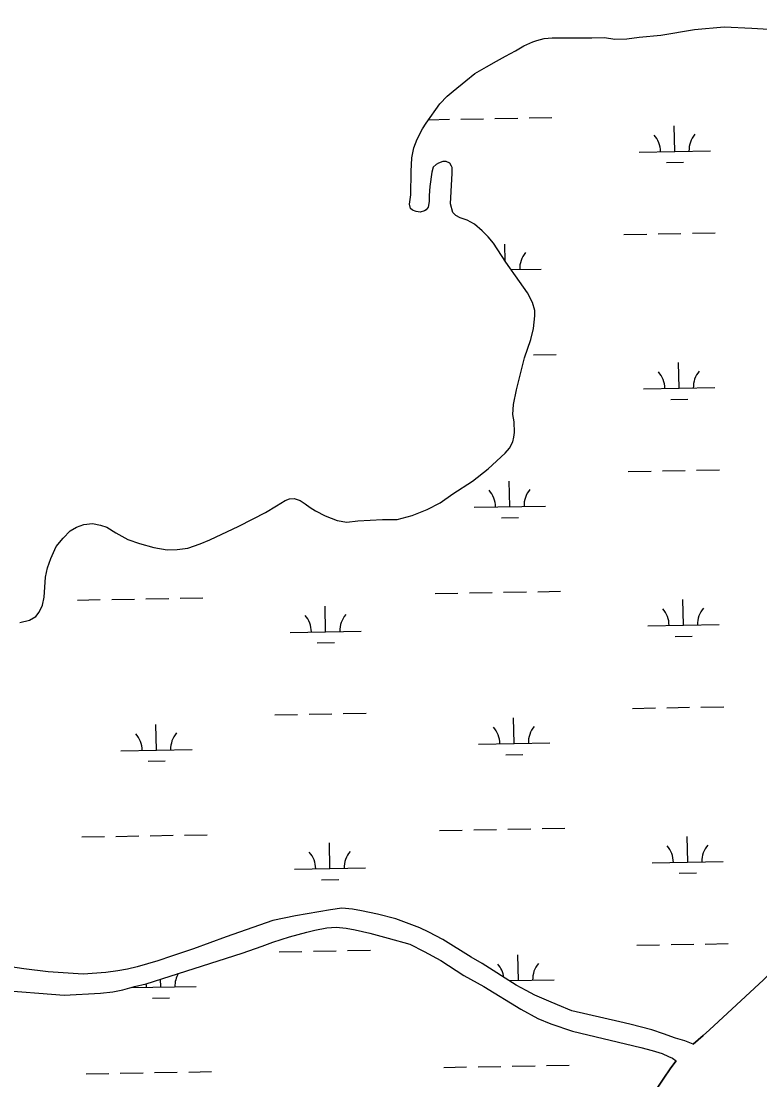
# Model space of a CAD drawing. Extents: x 3957609 to 3995875, y 234277 to 260273.
# Drawn here: x 3973967 to 3975003, y 253459 to 254945 of the extents above; entities that cross this region are included whole.
import ezdxf

# ---------------------------------------------------------------- set-up
doc = ezdxf.new("R2010")
doc.units = 0
for name, color, linetype in [('V-GRID-MAJR', 7, 'Continuous'), ('V-TOPO-SHOR', 7, 'Continuous'), ('V-WETL-SWMP', 7, 'Continuous')]:
    doc.layers.add(name, color=color, linetype=linetype)

msp = doc.modelspace()

# ---------------------------------------------------------------- linework, layer by layer
at = {"layer": 'V-GRID-MAJR'}
msp.add_spline([(3961591.061, 254847.703), (3966908.859, 254947.105), (3972226.642, 255047.279), (3977544.411, 255148.228), (3982862.165, 255249.95), (3988179.905, 255352.445), (3993497.629, 255455.714), (3993497.63, 255455.714)], degree=3, dxfattribs=at)
at = {"layer": 'V-TOPO-SHOR'}
for points in [[(3974516.097, 254679.708), (3974513.34, 254682.062), (3974512.152, 254687.956), (3974513.703, 254701.321), (3974514.438, 254733.944), (3974515.191, 254753.205), (3974518.315, 254766.965), (3974523.011, 254779.155), (3974530.455, 254793.71), (3974535.551, 254801.974), (3974554.374, 254828.729), (3974564.966, 254839.751), (3974573.209, 254846.84), (3974590.873, 254861.409), (3974603.827, 254871.649), (3974619.926, 254880.715), (3974634.061, 254888.991), (3974646.628, 254896.088), (3974660.765, 254903.577), (3974672.545, 254910.278), (3974685.112, 254915.802), (3974690.613, 254917.774), (3974700.826, 254920.543), (3974712.223, 254921.739), (3974731.876, 254921.379), (3974767.642, 254921.436), (3974785.72, 254921.86), (3974800.267, 254919.916), (3974817.167, 254920.336), (3974834.063, 254922.722), (3974864.715, 254925.524), (3974911.867, 254933.46), (3974953.523, 254937.064), (3974992.435, 254935.162), (3975016.02, 254933.628)], [(3973965.602, 254100.665), (3973978.96, 254104.224), (3973987.598, 254108.955), (3973992.304, 254115.251), (3973997.007, 254125.085), (3973999.739, 254136.487), (3974001.266, 254164.395), (3974003.996, 254177.371), (3974008.69, 254190.74), (3974016.526, 254207.259), (3974026.332, 254219.066), (3974036.142, 254229.302), (3974044.78, 254234.424), (3974055.385, 254238.373), (3974067.173, 254239.571), (3974078.576, 254237.623), (3974087.227, 254234.494), (3974100.209, 254226.654), (3974116.733, 254217.247), (3974133.25, 254211.771), (3974153.304, 254205.91), (3974172.174, 254202.795), (3974185.928, 254203.21), (3974200.862, 254205.199), (3974218.539, 254211.124), (3974231.894, 254216.647), (3974248.779, 254224.927), (3974271.559, 254235.577), (3974292.766, 254246.223), (3974310.043, 254255.291), (3974325.358, 254264.356), (3974337.53, 254272.236), (3974343.815, 254274.604), (3974350.102, 254275.007), (3974358.753, 254272.269), (3974365.837, 254267.565), (3974372.919, 254262.074), (3974380.394, 254257.37), (3974393.768, 254250.71), (3974410.68, 254244.056), (3974424.045, 254241.719), (3974439.766, 254243.316), (3974473.955, 254245.336), (3974494.787, 254245.371), (3974515.609, 254250.906), (3974536.818, 254259.195), (3974554.884, 254268.656), (3974572.943, 254281.262), (3974600.427, 254298.993), (3974622.408, 254316.322), (3974646.347, 254338.37), (3974652.231, 254345.454), (3974656.934, 254354.502), (3974658.494, 254361.185), (3974659.27, 254367.476), (3974658.855, 254382.41), (3974656.872, 254392.626), (3974658.029, 254406.778), (3974662.32, 254427.616), (3974673.252, 254472.439), (3974682.251, 254498), (3974686.154, 254513.728), (3974688.092, 254531.419), (3974688.08, 254538.886), (3974684.524, 254549.886), (3974677.428, 254563.63), (3974666.397, 254579.725), (3974647.095, 254606.421), (3974629.759, 254633.12), (3974622.275, 254642.146), (3974614.007, 254650.78), (3974603.382, 254659.804), (3974592.762, 254665.682), (3974583.322, 254668.811), (3974577.029, 254672.338), (3974572.699, 254676.262), (3974569.535, 254688.439), (3974570.686, 254705.736), (3974571.823, 254731.678), (3974571.81, 254739.539), (3974571.022, 254741.503), (3974568.657, 254745.822), (3974563.545, 254747.78), (3974558.826, 254747.772), (3974552.543, 254745.795), (3974549.401, 254743.825), (3974545.477, 254739.889), (3974543.523, 254732.811), (3974540.411, 254712.761), (3974539.645, 254700.182), (3974539.659, 254691.931), (3974538.098, 254684.067), (3974535.354, 254680.132), (3974532.999, 254678.949), (3974527.107, 254676.974), (3974521.602, 254677.751), (3974516.097, 254679.708)], [(3974910.232, 253508.707), (3974923.856, 253521.095), (3974932.902, 253528.986), (3975008.802, 253599.214), (3975085.088, 253675.746), (3975153.909, 253739.662), (3975246.332, 253823.309), (3975327.746, 253893.942), (3975434.721, 253989.821), (3975509.057, 254053.352), (3975608.176, 254136.222), (3975697.072, 254208.441), (3975795.796, 254291.705), (3975857.549, 254342.216), (3975970.048, 254431.804), (3976039.278, 254486.662), (3976135.647, 254565.59), (3976181.215, 254604.434)], [(3974807.208, 253539.984), (3974739.581, 253555.596), (3974719.522, 253563.817), (3974707.722, 253569.301), (3974688.057, 253577.524), (3974675.863, 253584.184), (3974661.701, 253591.631), (3974614.096, 253621.816), (3974598.361, 253630.831), (3974559.017, 253655.528), (3974539.348, 253666.108), (3974526.761, 253671.984), (3974492.94, 253684.901), (3974466.99, 253691.147), (3974444.578, 253695.827), (3974431.998, 253698.165), (3974417.059, 253699.714), (3974401.341, 253697.33), (3974352.226, 253688.997), (3974320.4, 253682.263), (3974254.801, 253659.362), (3974208.843, 253642.779), (3974178.203, 253632.513), (3974158.954, 253625.799), (3974129.885, 253617.499), (3974116.528, 253613.939), (3974102.773, 253611.56), (3974085.877, 253609.174), (3974054.045, 253607.156), (3974005.305, 253610.222), (3973971.103, 253614.49), (3973949.087, 253617.599)], [(3974142.527, 253593.545), (3974277.269, 253636.603), (3974305.552, 253646.474), (3974320.478, 253652.002), (3974343.655, 253659.505), (3974368.014, 253666.227), (3974379.014, 253668.996), (3974395.91, 253672.166), (3974409.271, 253672.975), (3974423.029, 253671.818), (3974436.003, 253669.088), (3974456.449, 253664.404), (3974482.006, 253657.765), (3974512.677, 253649.167), (3974532.739, 253638.98), (3974555.949, 253626.047), (3974588.211, 253605.268), (3974616.141, 253589.593), (3974668.073, 253557.841), (3974692.069, 253544.91), (3974710.552, 253537.471), (3974740.834, 253526.908), (3974836.77, 253504.267), (3974852.499, 253499.968), (3974866.657, 253495.667), (3974875.31, 253491.358), (3974880.817, 253489.009), (3974885.947, 253485.544)], [(3973932.271, 253584.95), (3974027.79, 253577.637), (3974078.484, 253580.471), (3974095.775, 253582.071), (3974109.921, 253585.239), (3974126.42, 253589.589), (3974142.527, 253593.545)], [(3974910.232, 253508.707), (3974898.434, 253513.403), (3974885.064, 253517.313), (3974868.547, 253523.182), (3974852.032, 253528.659), (3974820.968, 253536.863), (3974807.208, 253539.984)], [(3973979.23, 252152.886), (3974000.06, 252180.096), (3974049.964, 252252.646), (3974100.248, 252332.287), (3974148.167, 252413.498), (3974216.118, 252529.796), (3974278.555, 252644.115), (3974354.387, 252758.455), (3974418.043, 252851.115), (3974489.952, 252954.422), (3974579.945, 253077.845), (3974654.226, 253175.248), (3974732.447, 253273.443), (3974818.914, 253386.62), (3974868.027, 253459.563), (3974878.636, 253475.728), (3974885.947, 253485.544)]]:
    msp.add_lwpolyline(points, dxfattribs=at)
at = {"layer": 'V-WETL-SWMP'}
for p, q in [((3974538.868, 254806.688), (3974567.97, 254807.218)), ((3974583.968, 254807.509), (3974615.963, 254808.09)), ((3974631.96, 254808.381), (3974663.955, 254808.963)), ((3974679.952, 254809.254), (3974711.947, 254809.836)), ((3974884.157, 254762.216), (3974883.502, 254798.211)), ((3974834.165, 254761.307), (3974934.149, 254763.125)), ((3974872.439, 254746.57), (3974896.435, 254747.006)), ((3974812.86, 254645.469), (3974844.854, 254646.051)), ((3974860.852, 254646.342), (3974892.846, 254646.923)), ((3974908.844, 254647.214), (3974940.838, 254647.796)), ((3974646.46, 254607.399), (3974646.013, 254632.003)), ((3974654.52, 254596.152), (3974696.659, 254596.918)), ((3974686, 254476.634), (3974717.995, 254477.216)), ((3974890.205, 254429.596), (3974889.55, 254465.591)), ((3974840.213, 254428.687), (3974940.197, 254430.505)), ((3974878.487, 254413.95), (3974902.483, 254414.386)), ((3974818.908, 254312.849), (3974850.902, 254313.431)), ((3974866.9, 254313.722), (3974898.894, 254314.303)), ((3974914.892, 254314.594), (3974946.886, 254315.176)), ((3974652.715, 254263.389), (3974652.061, 254299.383)), ((3974602.724, 254262.48), (3974702.707, 254264.298)), ((3974640.998, 254247.743), (3974664.994, 254248.179)), ((3974644.056, 254143.141), (3974676.051, 254143.723)), ((3974692.048, 254144.014), (3974724.043, 254144.596)), ((3974046.247, 254132.271), (3974078.242, 254132.853)), ((3974094.239, 254133.144), (3974126.234, 254133.726)), ((3974142.231, 254134.016), (3974174.226, 254134.598)), ((3974190.223, 254134.889), (3974222.218, 254135.471)), ((3974548.072, 254141.396), (3974580.067, 254141.978)), ((3974596.064, 254142.268), (3974628.059, 254142.85)), ((3974896.253, 254096.976), (3974895.599, 254132.97)), ((3974394.428, 254087.852), (3974393.773, 254123.846)), ((3974344.436, 254086.943), (3974444.42, 254088.761)), ((3974846.261, 254096.067), (3974946.245, 254097.885)), ((3974382.71, 254072.205), (3974406.706, 254072.641)), ((3974884.536, 254081.33), (3974908.532, 254081.766)), ((3974824.956, 253980.229), (3974856.95, 253980.811)), ((3974872.948, 253981.102), (3974904.942, 253981.683)), ((3974920.94, 253981.974), (3974952.935, 253982.556)), ((3974323.131, 253971.104), (3974355.125, 253971.686)), ((3974371.123, 253971.977), (3974403.117, 253972.559)), ((3974419.115, 253972.85), (3974451.109, 253973.431)), ((3974658.763, 253930.769), (3974658.109, 253966.763)), ((3974156.938, 253921.645), (3974156.284, 253957.639)), ((3974106.947, 253920.736), (3974206.93, 253922.554)), ((3974608.772, 253929.86), (3974708.755, 253931.678)), ((3974145.221, 253905.998), (3974169.217, 253906.434)), ((3974647.046, 253915.123), (3974671.042, 253915.559)), ((3974148.279, 253801.396), (3974180.274, 253801.978)), ((3974196.271, 253802.269), (3974228.266, 253802.851)), ((3974554.12, 253808.776), (3974586.115, 253809.358)), ((3974602.112, 253809.648), (3974634.107, 253810.23)), ((3974650.104, 253810.521), (3974682.099, 253811.103)), ((3974698.096, 253811.394), (3974730.091, 253811.976)), ((3974052.295, 253799.651), (3974084.29, 253800.233)), ((3974100.287, 253800.524), (3974132.282, 253801.105)), ((3974400.476, 253755.232), (3974399.822, 253791.226)), ((3974902.301, 253764.356), (3974901.647, 253800.35)), ((3974852.309, 253763.447), (3974952.293, 253765.265)), ((3974350.484, 253754.323), (3974450.468, 253756.141)), ((3974890.584, 253748.71), (3974914.58, 253749.146)), ((3974388.759, 253739.585), (3974412.755, 253740.021)), ((3974329.179, 253638.484), (3974361.173, 253639.066)), ((3974377.171, 253639.357), (3974409.165, 253639.939)), ((3974425.163, 253640.23), (3974457.158, 253640.811)), ((3974831.004, 253647.609), (3974862.998, 253648.191)), ((3974878.996, 253648.482), (3974910.991, 253649.063)), ((3974926.988, 253649.354), (3974958.983, 253649.936)), ((3974664.811, 253598.149), (3974664.157, 253634.143)), ((3974162.986, 253589.025), (3974162.786, 253600.019)), ((3974651.793, 253597.913), (3974714.803, 253599.058)), ((3974121.412, 253588.269), (3974212.978, 253589.934)), ((3974151.269, 253573.378), (3974175.265, 253573.814)), ((3974560.168, 253476.156), (3974592.163, 253476.738)), ((3974608.16, 253477.028), (3974640.155, 253477.61)), ((3974656.152, 253477.901), (3974688.147, 253478.483)), ((3974704.144, 253478.774), (3974736.139, 253479.355)), ((3974058.343, 253467.031), (3974090.338, 253467.613)), ((3974106.335, 253467.904), (3974138.33, 253468.485)), ((3974154.327, 253468.776), (3974186.322, 253469.358)), ((3974202.319, 253469.649), (3974234.314, 253470.231))]:
    msp.add_line(p, q, dxfattribs=at)
for points in [[(3974516.096, 254679.708), (3974513.341, 254682.061), (3974512.153, 254687.955), (3974513.703, 254701.321), (3974514.437, 254733.944), (3974515.192, 254753.204), (3974518.314, 254766.965), (3974523.01, 254779.156), (3974530.455, 254793.711), (3974535.551, 254801.973), (3974554.373, 254828.729), (3974564.967, 254839.751), (3974573.21, 254846.839), (3974590.873, 254861.41), (3974603.826, 254871.65), (3974619.926, 254880.716), (3974634.062, 254888.992), (3974646.628, 254896.087), (3974660.765, 254903.577), (3974672.545, 254910.278), (3974685.113, 254915.801), (3974690.613, 254917.775), (3974700.827, 254920.543), (3974712.223, 254921.74), (3974731.876, 254921.379), (3974767.642, 254921.436), (3974785.721, 254921.859), (3974800.266, 254919.917), (3974817.166, 254920.337), (3974834.062, 254922.723), (3974864.715, 254925.523), (3974911.866, 254933.46), (3974953.522, 254937.064), (3974992.435, 254935.162), (3975016.02, 254933.628)], [(3973965.602, 254100.666), (3973978.96, 254104.225), (3973987.599, 254108.955), (3973992.305, 254115.251), (3973997.006, 254125.085), (3973999.739, 254136.487), (3974001.266, 254164.395), (3974003.996, 254177.37), (3974008.691, 254190.74), (3974016.525, 254207.26), (3974026.332, 254219.067), (3974036.141, 254229.302), (3974044.78, 254234.425), (3974055.385, 254238.373), (3974067.174, 254239.571), (3974078.576, 254237.624), (3974087.227, 254234.494), (3974100.21, 254226.654), (3974116.733, 254217.248), (3974133.249, 254211.772), (3974153.303, 254205.909), (3974172.174, 254202.795), (3974185.929, 254203.21), (3974200.862, 254205.199), (3974218.539, 254211.124), (3974231.893, 254216.648), (3974248.78, 254224.928), (3974271.559, 254235.577), (3974292.766, 254246.223), (3974310.044, 254255.291), (3974325.358, 254264.355), (3974337.53, 254272.236), (3974343.814, 254274.604), (3974350.102, 254275.007), (3974358.753, 254272.27), (3974365.836, 254267.565), (3974372.919, 254262.074), (3974380.394, 254257.37), (3974393.768, 254250.71), (3974410.679, 254244.055), (3974424.046, 254241.719), (3974439.765, 254243.316), (3974473.956, 254245.336), (3974494.787, 254245.37), (3974515.609, 254250.906), (3974536.819, 254259.194), (3974554.883, 254268.656), (3974572.943, 254281.262), (3974600.427, 254298.993), (3974622.409, 254316.322), (3974646.348, 254338.37), (3974652.232, 254345.455), (3974656.934, 254354.502), (3974658.495, 254361.186), (3974659.271, 254367.476), (3974658.854, 254382.411), (3974656.873, 254392.626), (3974658.029, 254406.777), (3974662.319, 254427.615), (3974673.251, 254472.439), (3974682.25, 254498), (3974686.155, 254513.728), (3974688.091, 254531.418), (3974688.079, 254538.885), (3974684.524, 254549.885), (3974677.428, 254563.629), (3974666.397, 254579.726), (3974647.095, 254606.421), (3974629.758, 254633.12), (3974622.276, 254642.147), (3974614.008, 254650.781), (3974603.382, 254659.803), (3974592.761, 254665.682), (3974583.323, 254668.811), (3974577.028, 254672.338), (3974572.699, 254676.261), (3974569.535, 254688.44), (3974570.686, 254705.736), (3974571.823, 254731.678), (3974571.811, 254739.539), (3974571.021, 254741.503), (3974568.656, 254745.822), (3974563.544, 254747.779), (3974558.827, 254747.771), (3974552.542, 254745.796), (3974549.401, 254743.826), (3974545.477, 254739.889), (3974543.523, 254732.811), (3974540.411, 254712.762), (3974539.645, 254700.183), (3974539.659, 254691.93), (3974538.099, 254684.066), (3974535.354, 254680.132), (3974532.998, 254678.949), (3974527.106, 254676.974), (3974521.602, 254677.751), (3974516.096, 254679.708)], [(3974807.208, 253539.984), (3974739.58, 253555.596), (3974719.522, 253563.817), (3974707.722, 253569.301), (3974688.057, 253577.523), (3974675.863, 253584.185), (3974661.701, 253591.63), (3974614.096, 253621.816), (3974598.36, 253630.831), (3974559.016, 253655.529), (3974539.348, 253666.109), (3974526.761, 253671.984), (3974492.939, 253684.9), (3974466.989, 253691.146), (3974444.578, 253695.827), (3974431.997, 253698.165), (3974417.06, 253699.713), (3974401.342, 253697.329), (3974352.226, 253688.996), (3974320.401, 253682.263), (3974254.801, 253659.361), (3974208.843, 253642.78), (3974178.203, 253632.512), (3974158.955, 253625.799), (3974129.884, 253617.498), (3974116.527, 253613.94), (3974102.774, 253611.559), (3974085.877, 253609.174), (3974054.045, 253607.157), (3974005.304, 253610.223), (3973971.103, 253614.491), (3973949.088, 253617.6)], [(3973932.272, 253584.949), (3974027.791, 253577.636), (3974078.485, 253580.471), (3974095.775, 253582.071), (3974109.92, 253585.239), (3974126.42, 253589.589), (3974142.528, 253593.545), (3974277.27, 253636.603), (3974305.552, 253646.474), (3974320.478, 253652.001), (3974343.655, 253659.506), (3974368.013, 253666.227), (3974379.013, 253668.996), (3974395.909, 253672.167), (3974409.27, 253672.975), (3974423.029, 253671.818), (3974436.003, 253669.088), (3974456.448, 253664.404), (3974482.006, 253657.764), (3974512.677, 253649.167), (3974532.738, 253638.98), (3974555.948, 253626.047), (3974588.21, 253605.268), (3974616.141, 253589.592), (3974668.073, 253557.84), (3974692.069, 253544.909), (3974710.553, 253537.471), (3974740.834, 253526.908), (3974836.771, 253504.266), (3974852.499, 253499.968), (3974866.656, 253495.668), (3974875.309, 253491.358), (3974880.816, 253489.009), (3974885.947, 253485.544), (3974878.635, 253475.728), (3974868.027, 253459.563), (3974818.913, 253386.62)], [(3975008.803, 253599.215), (3974932.902, 253528.986), (3974923.856, 253521.095), (3974910.233, 253508.707)], [(3974910.233, 253508.707), (3974898.434, 253513.404), (3974885.065, 253517.313), (3974868.548, 253523.182), (3974852.032, 253528.658), (3974820.969, 253536.862), (3974807.208, 253539.984)]]:
    msp.add_lwpolyline(points, dxfattribs=at)
for centre, start, end in [((3974828.914, 254761.687), 0.269879, 41.813537), ((3974939.382, 254763.696), 140.269876, 181.813534), ((3974701.892, 254597.488), 140.269876, 181.813534), ((3974834.962, 254429.067), 0.269879, 41.813537), ((3974945.43, 254431.076), 140.269876, 181.813534), ((3974597.473, 254262.86), 0.269879, 41.813537), ((3974707.941, 254264.868), 140.269876, 181.813534), ((3974841.011, 254096.447), 0.269879, 41.813537), ((3974951.478, 254098.455), 140.269876, 181.813534), ((3974339.186, 254087.322), 0.269879, 41.813537), ((3974449.653, 254089.331), 140.269876, 181.813534), ((3974603.521, 253930.24), 0.269879, 41.813537), ((3974713.989, 253932.248), 140.269876, 181.813534), ((3974101.696, 253921.115), 0.269879, 41.813537), ((3974212.164, 253923.124), 140.269876, 181.813534), ((3974847.059, 253763.827), 0.269879, 41.813537), ((3974957.526, 253765.835), 140.269876, 181.813534), ((3974345.234, 253754.702), 0.269879, 41.813537), ((3974455.701, 253756.711), 140.269876, 181.813534), ((3974609.569, 253597.62), 8.053163, 41.813537), ((3974720.037, 253599.628), 140.269876, 181.813534), ((3974107.744, 253588.495), 0.269879, 8.286917), ((3974218.212, 253590.504), 150.345857, 181.813534)]:
    msp.add_arc(centre, 35.246, start, end, dxfattribs=at)

doc.saveas('drawing.dxf')
